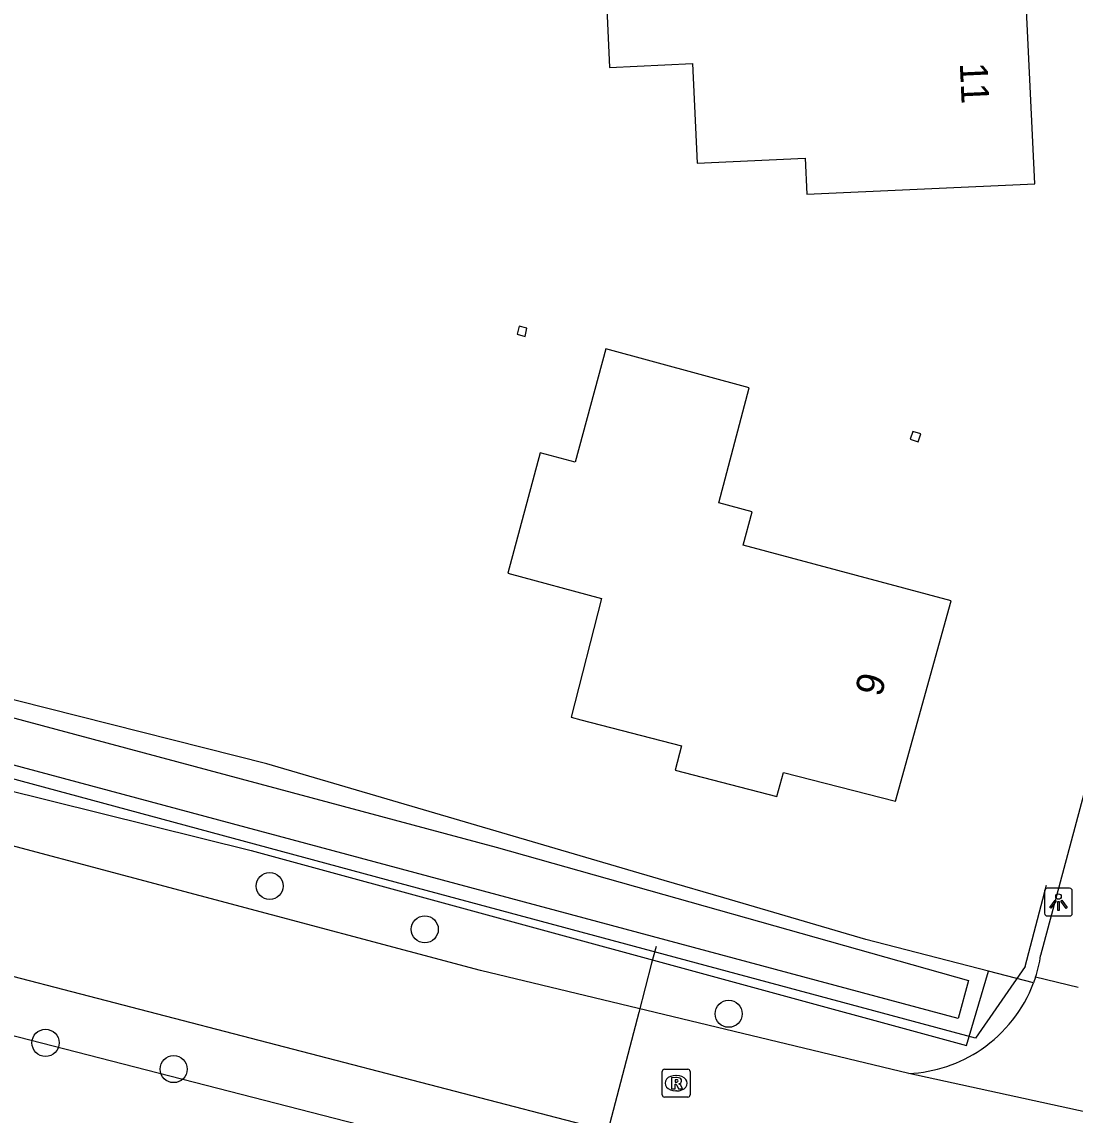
# Model space of a CAD drawing. Extents: x 162157 to 163165, y 378998 to 380775.
# Drawn here: x 162225.57 to 162263.58, y 380197.63 to 380237.07 of the extents above; entities that cross this region are included whole.
import ezdxf

# ---------------------------------------------------------------- set-up
doc = ezdxf.new("R2010")
doc.units = 0
for name, color, linetype in [('IMGEO_Boom', 7, 'Continuous'), ('IMGEO_Duiker', 7, 'Continuous'), ('IMGEO_Erf', 7, 'Continuous'), ('IMGEO_Groenvoorziening', 7, 'Continuous'), ('IMGEO_Hek', 7, 'Continuous'), ('IMGEO_Lichtpunt', 7, 'Continuous'), ('IMGEO_Pand', 7, 'Continuous'), ('IMGEO_Pand_nummerreeks', 7, 'Continuous'), ('IMGEO_Rijbaan_lokaal_gesloten', 7, 'Continuous'), ('IMGEO_Rijbaan_lokaal_open', 7, 'Continuous'), ('IMGEO_Rioolput', 7, 'Continuous'), ('IMGEO_Voetpad_open', 7, 'Continuous'), ('IMGEO_Waterloop', 7, 'Continuous')]:
    doc.layers.add(name, color=color, linetype=linetype)

msp = doc.modelspace()

# ---------------------------------------------------------------- linework, layer by layer
at = {"layer": 'IMGEO_Boom'}
for centre in [(162234.514, 380205.894), (162240.112, 380204.333), (162251.08, 380201.286), (162226.426, 380200.236), (162231.05, 380199.29)]:
    msp.add_circle(centre, 0.489, dxfattribs=at)
at = {"layer": 'IMGEO_Duiker'}
msp.add_lwpolyline([(162248.458, 380203.718), (162248.299, 380203.107), (162247.836, 380201.331), (162246.724, 380197.067), (162246.214, 380195.112), (162246.001, 380194.294)], dxfattribs=at)
at = {"layer": 'IMGEO_Erf'}
msp.add_lwpolyline([(162260.463, 380202.82), (162256.032, 380203.963), (162250.906, 380205.466), (162248.758, 380206.096), (162234.408, 380210.305), (162210.69, 380216.294), (162210.605, 380215.503)], dxfattribs=at)
at = {"layer": 'IMGEO_Groenvoorziening'}
for points in [[(162210.427, 380213.842), (162210.337, 380213.011), (162233.844, 380207.176), (162259.664, 380200.145), (162260.463, 380202.82)], [(162262.082, 380202.403), (162260.463, 380202.82)]]:
    msp.add_lwpolyline(points, dxfattribs=at)
at = {"layer": 'IMGEO_Hek'}
for points in [[(162261.779, 380202.993), (162259.985, 380200.407), (162238.727, 380206.115), (162210.224, 380213.81)], [(162261.779, 380202.993), (162262.552, 380205.925)]]:
    msp.add_lwpolyline(points, dxfattribs=at)
at = {"layer": 'IMGEO_Lichtpunt'}
for p, q in [((162262.484, 380205.716), (162262.484, 380204.909)), ((162262.484, 380205.716), (162262.484, 380204.909)), ((162263.386, 380205.811), (162262.578, 380205.811)), ((162263.386, 380205.811), (162262.578, 380205.811)), ((162263.48, 380204.909), (162263.48, 380205.716)), ((162263.48, 380204.909), (162263.48, 380205.716)), ((162262.578, 380204.815), (162263.386, 380204.815)), ((162262.578, 380204.815), (162263.386, 380204.815))]:
    msp.add_line(p, q, dxfattribs=at)
for points in [[(162262.858, 380205.38), (162262.897, 380205.352), (162262.709, 380205.09), (162262.671, 380205.117), (162262.858, 380205.38)], [(162262.96, 380205.332), (162263.007, 380205.332), (162263.007, 380205.01), (162262.96, 380205.01), (162262.96, 380205.332)], [(162263.07, 380205.352), (162263.108, 380205.379), (162263.295, 380205.117), (162263.256, 380205.089), (162263.07, 380205.352)]]:
    msp.add_lwpolyline(points, dxfattribs=at)
msp.add_circle((162262.983, 380205.514), 0.0994, dxfattribs=at)
for centre, start, end in [((162262.578, 380205.716), 90, 180), ((162262.578, 380205.716), 90, 180), ((162263.386, 380205.716), 0, 90), ((162263.386, 380205.716), 0, 90), ((162262.578, 380204.909), 180, 270), ((162262.578, 380204.909), 180, 270), ((162263.386, 380204.909), 270, 0), ((162263.386, 380204.909), 270, 360)]:
    msp.add_arc(centre, 0.0946, start, end, dxfattribs=at)
at = {"layer": 'IMGEO_Pand'}
for points in [[(162246.476, 380242.067), (162246.783, 380235.425), (162249.78, 380235.563), (162249.946, 380231.967), (162253.842, 380232.147), (162253.902, 380230.849), (162262.124, 380231.229), (162261.822, 380237.739), (162257.348, 380237.528), (162257.251, 380239.541), (162254.159, 380239.392), (162254.103, 380240.493), (162252.314, 380240.403), (162252.244, 380242.346), (162246.476, 380242.067)], [(162243.517, 380226.092), (162243.441, 380225.802), (162243.732, 380225.723), (162243.798, 380226.018), (162243.517, 380226.092)], [(162251.816, 380223.865), (162246.641, 380225.268), (162245.536, 380221.185), (162244.281, 380221.525), (162243.106, 380217.181), (162246.495, 380216.264), (162245.391, 380211.984), (162245.746, 380211.892), (162249.377, 380210.957), (162249.148, 380210.071), (162252.823, 380209.118), (162253.056, 380209.995), (162257.101, 380208.949), (162259.113, 380216.177), (162251.602, 380218.195), (162251.926, 380219.392), (162250.731, 380219.711), (162251.816, 380223.865)], [(162257.724, 380222.296), (162257.636, 380222.009), (162257.923, 380221.921), (162258.01, 380222.208), (162257.724, 380222.296)]]:
    msp.add_lwpolyline(points, dxfattribs=at)
at = {"layer": 'IMGEO_Rijbaan_lokaal_gesloten'}
for points in [[(162257.586, 380199.133), (162242.127, 380202.849), (162211.76, 380210.925), (162209.697, 380211.57)], [(162206.351, 380207.122), (162208.869, 380206.76), (162209.36, 380206.69), (162211.704, 380206.157), (162246.724, 380197.067), (162263.126, 380192.878)], [(162270.767, 380196.252), (162257.586, 380199.133)]]:
    msp.add_lwpolyline(points, dxfattribs=at)
at = {"layer": 'IMGEO_Rijbaan_lokaal_open'}
for points in [[(162262.154, 380202.611), (162262.082, 380202.403)], [(162263.688, 380202.236), (162262.154, 380202.611)]]:
    msp.add_lwpolyline(points, dxfattribs=at)
for centre, start, end in [((162257.366, 380204.163), 304.2105, 339.5361), ((162257.365, 380204.162), 272.5215, 304.2298)]:
    msp.add_arc(centre, 5.034, start, end, dxfattribs=at)
at = {"layer": 'IMGEO_Rioolput'}
for p, q in [((162248.685, 380198.356), (162248.685, 380199.208)), ((162248.76, 380199.282), (162249.612, 380199.282)), ((162249.173, 380199.062), (162249.198, 380199.062)), ((162249.686, 380199.208), (162249.686, 380198.356)), ((162249.612, 380198.282), (162248.76, 380198.282)), ((162249.196, 380198.502), (162249.171, 380198.502))]:
    msp.add_line(p, q, dxfattribs=at)
for points in [[(162248.685, 380198.356), (162248.685, 380199.208)], [(162248.76, 380199.282), (162249.612, 380199.282)], [(162249.274, 380198.98), (162249.022, 380198.982), (162249.022, 380198.582)], [(162249.686, 380199.208), (162249.686, 380198.356)], [(162249.022, 380198.582), (162249.146, 380198.582), (162249.146, 380198.744), (162249.157, 380198.744)], [(162249.2, 380198.901), (162249.146, 380198.901), (162249.146, 380198.82)], [(162249.146, 380198.82), (162249.198, 380198.82)], [(162249.204, 380198.715), (162249.275, 380198.582), (162249.415, 380198.582), (162249.35, 380198.708)], [(162249.612, 380198.282), (162248.76, 380198.282)]]:
    msp.add_lwpolyline(points, dxfattribs=at)
for centre, radius, start, end in [((162248.762, 380199.206), 0.0765, 91.552, 178.448), ((162248.762, 380199.206), 0.0765, 91.552, 178.448), ((162249.273, 380198.87), 0.109, 350.3612, 89.416), ((162249.61, 380199.206), 0.0765, 1.552, 88.448), ((162249.61, 380199.206), 0.0765, 1.552, 88.448), ((162249.156, 380198.691), 0.0533, 26.0293, 88.6989), ((162249.182, 380199.009), 0.19, 274.7715, 282.9687), ((162249.206, 380198.805), 0.0964, 77.0061, 93.1865), ((162249.22, 380198.862), 0.0378, 276.6634, 79.6772), ((162249.271, 380198.87), 0.112, 277.5842, 350.9817), ((162249.255, 380198.655), 0.108, 29.5134, 73.7905), ((162248.762, 380198.358), 0.0765, 181.552, 268.448), ((162248.762, 380198.358), 0.0765, 181.552, 268.448), ((162249.61, 380198.358), 0.0765, 271.552, 358.448), ((162249.61, 380198.358), 0.0765, 271.552, 358.448)]:
    msp.add_arc(centre, radius, start, end, dxfattribs=at)
for centre, major_axis, ratio, start_param, end_param in [((162249.172, 380198.782), (-0.387, 0.002), 0.722429, 4.712389, 7.853982), ((162249.197, 380198.782), (-0.39, 0.002), 0.717154, 1.570796, 4.712389)]:
    msp.add_ellipse(centre, major_axis=major_axis, ratio=ratio, start_param=start_param, end_param=end_param, dxfattribs=at)
at = {"layer": 'IMGEO_Voetpad_open'}
msp.add_lwpolyline([(162271.428, 380237.285), (162265.702, 380215.938), (162262.339, 380203.383)], dxfattribs=at)
msp.add_arc((162257.442, 380204.148), 4.957, 341.9307, 351.1171, dxfattribs=at)
at = {"layer": 'IMGEO_Waterloop'}
for points in [[(162229.722, 380209.062), (162215.494, 380212.875), (162215.921, 380214.468), (162242.692, 380207.294), (162259.733, 380202.483), (162259.368, 380201.119), (162229.722, 380209.062)], [(162204.597, 380205.81), (162246.214, 380195.112), (162256.379, 380192.499), (162255.724, 380189.614)]]:
    msp.add_lwpolyline(points, dxfattribs=at)

# ---------------------------------------------------------------- texts
at = {"layer": 'IMGEO_Pand_nummerreeks'}
for s, rotation, p in [('11', 272.6583, (162259.42, 380235.576)), ('9', 74.4444, (162256.583, 380212.683))]:
    msp.add_text(s, height=1, rotation=rotation, dxfattribs=at).set_placement(p)

doc.saveas('drawing.dxf')
